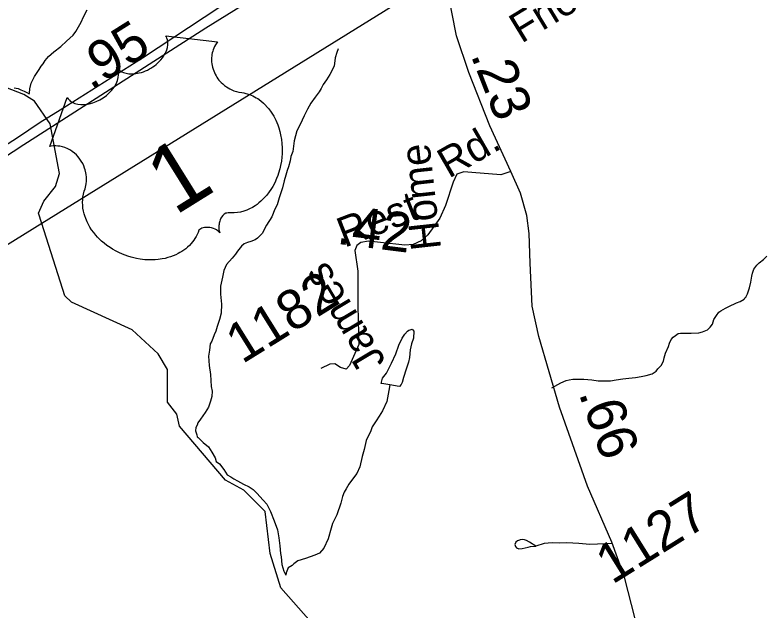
# Model space of a CAD drawing. Extents: x 2001466 to 31450019, y -30647475 to 847247.
# Drawn here: x 2018036 to 2022797, y 693861 to 697636 of the extents above; entities that cross this region are included whole.
import ezdxf

# ---------------------------------------------------------------- set-up
doc = ezdxf.new("R2010")
doc.units = 0
for name, color, linetype in [('Exist Hydrographic Creek Single Shore', 7, 'Continuous'), ('Exist Hydrographic Misc Water Feature', 7, 'Continuous'), ('Exist Road Non-System Type 51', 7, 'Continuous'), ('Exist Road Primary US Divided Attributed', 7, 'Continuous'), ('Exist Road Primary US Mileage Hundredths English Label', 7, 'Continuous'), ('Exist Road Primary US Shield CELL', 7, 'Continuous'), ('Exist Road Primary US Shield Number Label', 7, 'Continuous'), ('Exist Road Secondary Mileage Hundredths English Label', 7, 'Continuous'), ('Exist Road Secondary Type 51 Attributed', 7, 'Continuous'), ('Exist Road Secondary Type 51 Label', 7, 'Continuous'), ('Exist Road Secondary Type 51 Number Label', 7, 'Continuous'), ('Exist Utilities Electrical Transmission Line', 7, 'Continuous')]:
    doc.layers.add(name, color=color, linetype=linetype)

msp = doc.modelspace()

# ---------------------------------------------------------------- linework, layer by layer
at = {"layer": 'Exist Hydrographic Creek Single Shore'}
for points in [[(2018092.5, 697131.9), (2017834.5, 697232.3), (2017709.4, 697307), (2017359.6, 697675.1), (2017142.5, 697823.8), (2016517.5, 698089.3), (2016425.6, 698215.7), (2016475.6, 698405), (2016442.6, 698530.4), (2016308.5, 698789), (2016258.5, 699023.1), (2016208.6, 699089.7), (2016075.6, 699171.1), (2016008.5, 699254.6), (2015941.7, 699429.8), (2015608.7, 699705.6), (2015341.7, 699980.1), (2015308.7, 700079.2), (2015383.5, 700264.7), (2015624.7, 700637.1)], [(2018205.4, 696316.2), (2018184.5, 696381.9), (2018218.6, 696456.7), (2018293.4, 696550.3), (2018318.4, 696631.8), (2018259.6, 696948), (2018159.5, 697091.2), (2018092.5, 697131.9)], [(2019911.5, 693790.9), (2019719.3, 694008), (2019652.5, 694225.9), (2019619.5, 694492.3), (2019485.4, 694626.3), (2019369.3, 694691), (2019077.5, 695031.7), (2019060.5, 695107.5), (2019002.5, 695184.1), (2019002.5, 695390.8), (2018943.4, 695490.4), (2018777.5, 695641.4), (2018393.5, 695816.6), (2018351.4, 695856.9), (2018205.4, 696316.2)]]:
    msp.add_lwpolyline(points, dxfattribs=at)
at = {"layer": 'Exist Hydrographic Misc Water Feature'}
for points in [[(2018126.9, 697137.7), (2018129, 697141.7), (2018130.8, 697167.7), (2018138.8, 697203.7), (2018160.7, 697247.7), (2018188.8, 697291.7), (2018202.8, 697311.7), (2018214.7, 697327.7), (2018226.8, 697347.7), (2018248.7, 697373.8), (2018282.5, 697403.8), (2018326.6, 697435.8), (2018362.7, 697469.8), (2018404.6, 697507.8), (2018420.5, 697531.8), (2018454.6, 697589.9), (2018470.6, 697623.8), (2018492.5, 697669.9)], [(2020082.3, 697422.9), (2020074.5, 697398.8), (2020062.4, 697364.9), (2020056.5, 697312.9), (2020028.6, 697258.8), (2020008.5, 697224.9), (2019986.5, 697196.9), (2019974.6, 697170.9), (2019962.5, 697148.9), (2019936.7, 697114.9), (2019908.6, 697076.9), (2019888.5, 697038.8), (2019866.8, 696996.8), (2019840.7, 696942.8), (2019820.6, 696902.8), (2019802.8, 696838.8), (2019794.8, 696770.8), (2019782.9, 696740.8), (2019778.8, 696712.8), (2019768.8, 696674.8), (2019758.9, 696650.8), (2019750.9, 696622.8), (2019740.9, 696586.8), (2019729, 696540.8), (2019708.9, 696478.8), (2019697, 696434.8), (2019681, 696406.8), (2019663.2, 696358.7), (2019629.1, 696304.7), (2019601.2, 696252.8), (2019571.3, 696222.7), (2019557.1, 696212.7), (2019529.3, 696200.7), (2019509.2, 696194.7), (2019487.2, 696186.7), (2019469.2, 696172.7), (2019445.2, 696140.6), (2019431.2, 696120.7), (2019411.4, 696096.6), (2019375.3, 696056.6), (2019357.4, 696018.6), (2019349.4, 695976.6), (2019337.3, 695918.6), (2019337.5, 695868.6), (2019343.5, 695804.7), (2019341.4, 695748.7), (2019331.4, 695706.7), (2019315.6, 695662.7), (2019307.6, 695634.7), (2019297.6, 695610.6), (2019281.6, 695570.6), (2019271.5, 695552.6), (2019267.6, 695512.7), (2019261.7, 695474.7), (2019265.8, 695416.7), (2019273.8, 695358.7), (2019277.7, 695282.7), (2019283.8, 695254.7), (2019281.8, 695220.7), (2019273.8, 695190.6), (2019261.9, 695152.7), (2019239.7, 695118.7), (2019226, 695096.7), (2019210, 695076.7), (2019194, 695052.6), (2019189.9, 695038.6), (2019181.9, 695022.7), (2019178, 695002.7), (2019187.8, 694976.7), (2019189.9, 694964.7)], [(2018030.9, 697175.6), (2018056.8, 697169.7), (2018072.8, 697161.7), (2018094.9, 697153.7), (2018110.9, 697145.7), (2018126.9, 697137.7)], [(2020409.6, 695293.4), (2020383.5, 695297.4), (2020359.5, 695301.4), (2020353.6, 695301.4), (2020363.6, 695335.4), (2020387.6, 695367.4), (2020419.6, 695431.4), (2020447.5, 695489.4), (2020465.5, 695545.4), (2020487.5, 695589.4), (2020503.5, 695615.4), (2020521.5, 695633.4), (2020529.5, 695639.4), (2020537.3, 695641.4), (2020551.2, 695645.4), (2020561.3, 695633.5), (2020559.4, 695589.4), (2020545.5, 695553.4), (2020537.5, 695515.4), (2020533.4, 695467.5), (2020527.5, 695437.4), (2020513.5, 695393.4), (2020495.5, 695339.5), (2020487.5, 695309.4), (2020481.5, 695295.4), (2020471.5, 695283.4), (2020455.5, 695285.4), (2020421.6, 695291.4), (2020409.6, 695293.4)], [(2020409.6, 695293.4), (2020403.6, 695257.4), (2020389.7, 695187.4), (2020363.6, 695129.4), (2020341.7, 695095.4), (2020321.8, 695065.4), (2020297.8, 695027.4), (2020289.8, 695003.4), (2020259.9, 694941.3), (2020247.8, 694883.3), (2020233.8, 694839.3), (2020219.9, 694775.3), (2020200, 694731.3), (2020171.9, 694697.3), (2020150, 694665.3), (2020132.1, 694635.3), (2020120, 694613.3), (2020110, 694587.3), (2020100.1, 694543.3), (2020074.1, 694471.3), (2020046.2, 694415.2), (2020038.2, 694385.2), (2020018.3, 694319.2), (2019992.3, 694259.2), (2019964.2, 694227.3), (2019934.2, 694215.3), (2019876.2, 694193.2), (2019826.4, 694179.2), (2019802.4, 694159.1), (2019790.5, 694149.2), (2019766.3, 694135.1), (2019762.4, 694123.1), (2019752.4, 694103.1), (2019750.3, 694089.1)], [(2019189.9, 694964.7), (2019195.8, 694960.7), (2019227.8, 694928.7), (2019261.9, 694900.7), (2019282, 694866.7), (2019304.1, 694830.7), (2019310.1, 694808.7), (2019330, 694792.8), (2019358, 694756.8), (2019380, 694724.8), (2019402.1, 694710.9), (2019422, 694698.9), (2019444, 694684.8), (2019483.9, 694664.9), (2019518.2, 694646.9), (2019544, 694630.9), (2019568.2, 694606.9), (2019608.2, 694563), (2019630.1, 694539), (2019654.1, 694491.1), (2019676.1, 694433), (2019698.2, 694375), (2019706.2, 694325.1), (2019712.4, 694273.1), (2019716.3, 694225.1), (2019720.4, 694205.1), (2019724.5, 694155.1), (2019738.4, 694113.1), (2019750.3, 694089.1)]]:
    msp.add_lwpolyline(points, dxfattribs=at)
at = {"layer": 'Exist Road Non-System Type 51'}
for points in [[(2021435.4, 695274.9), (2021491.3, 695307), (2021525.3, 695320.9), (2021545.3, 695326.3), (2021567.3, 695329.8), (2021588.5, 695330.2), (2021637.3, 695329), (2021689.2, 695324.9), (2021727.3, 695319), (2021777.3, 695319), (2021807.3, 695318.9), (2021843.2, 695325), (2021883.4, 695331), (2021922.9, 695335.6), (2021965.2, 695341.1), (2022001.1, 695347), (2022033.2, 695353.1), (2022071.2, 695363.2), (2022095.2, 695381.1), (2022105.3, 695395.1), (2022127.1, 695417.2), (2022141.3, 695443.2), (2022147.1, 695465.2), (2022155.1, 695495.3), (2022172.8, 695537.3), (2022179.4, 695558.6), (2022191.1, 695581.2), (2022203.2, 695595.3), (2022217.2, 695607.2), (2022234.5, 695618.1), (2022249.1, 695621.2), (2022275.1, 695621.2), (2022299.7, 695622.1), (2022317.1, 695621.2), (2022364.6, 695624), (2022388.7, 695629.3), (2022420.8, 695642.3), (2022438.3, 695658.1), (2022451.9, 695677.9), (2022461.1, 695707.3), (2022477, 695733.3), (2022493, 695753.4), (2022505, 695763.4), (2022533.6, 695780.4), (2022555.4, 695789.2), (2022603.9, 695812.6), (2022628.1, 695822.5), (2022653, 695837.4), (2022656.5, 695844.1), (2022662.4, 695850), (2022673, 695869.2), (2022687, 695907.5), (2022694.9, 695943.5), (2022700.7, 695981.2), (2022704.9, 696001.5), (2022713.4, 696026.8), (2022732.5, 696051.8), (2022747.3, 696067.5), (2022774.9, 696087.5), (2022796.9, 696109.5)], [(2021334.2, 694272.9), (2021294, 694296.9), (2021274.1, 694307.3), (2021262, 694312.8), (2021250, 694314.8), (2021234.4, 694312.3), (2021230.1, 694310.6), (2021218.4, 694306.5), (2021206, 694296.7), (2021200.9, 694282.2), (2021204.1, 694270.7), (2021211.3, 694260.6), (2021226.4, 694255.7), (2021246.2, 694256.7), (2021266.1, 694260.9), (2021286, 694265.3), (2021300.1, 694269), (2021334.2, 694272.9)], [(2021818.8, 694289.8), (2021676.5, 694281.5), (2021606.5, 694289.3), (2021530.6, 694293.1), (2021481.3, 694291.5), (2021437.1, 694293.6), (2021386.5, 694289.4), (2021334.2, 694272.9)]]:
    msp.add_lwpolyline(points, dxfattribs=at)
at = {"layer": 'Exist Road Primary US Divided Attributed'}
for points in [[(2019927.7, 698050.8), (2019711.5, 697929.8), (2019611.8, 697868.6), (2019488.3, 697791.6), (2019234.1, 697619.4), (2018843.7, 697362.1), (2018321.8, 697033.1), (2018196.5, 696955.5), (2018051.3, 696858.8), (2017678.1, 696619), (2016354.4, 695769)], [(2016373.5, 695712.3), (2017274, 696290), (2017463.2, 696417.8), (2017697.5, 696558.6), (2018092.1, 696817.1), (2018220.2, 696897.8), (2019245.1, 697555.7), (2019599.3, 697775.8), (2019809, 697909.2), (2019890.4, 697959.1)]]:
    msp.add_lwpolyline(points, dxfattribs=at)
at = {"layer": 'Exist Road Primary US Shield CELL'}
msp.add_lwpolyline([(2018366.2, 697114), (2018372.4, 697105.3), (2018381.3, 697096), (2018386.4, 697091.5), (2018398, 697084), (2018414.1, 697076.6), (2018433.2, 697071.6), (2018452.9, 697069), (2018465.2, 697068.8), (2018485.1, 697070), (2018506.4, 697073.5), (2018528.6, 697079.8), (2018550.2, 697087.9), (2018572.7, 697098.6), (2018593.7, 697111.2), (2018615.1, 697126.8), (2018636.9, 697147), (2018646.5, 697157.1), (2018656.5, 697169.5), (2018665.3, 697181.8), (2018674, 697196.8), (2018680.3, 697210.1), (2018684.8, 697221.1), (2018689.5, 697239.4), (2018691.5, 697256.6), (2018691.4, 697265.5), (2018690.9, 697273.8), (2018687.3, 697289.8), (2018684.9, 697296.4), (2018678.3, 697309), (2018685.4, 697299.4), (2018690.4, 697293.7), (2018695.9, 697288.5), (2018702.6, 697283.6), (2018713, 697277.2), (2018723, 697272.7), (2018739.9, 697267.2), (2018749.5, 697265.3), (2018757.8, 697264.3), (2018779, 697263.3), (2018801.8, 697265.3), (2018812.6, 697266.9), (2018823.3, 697269.3), (2018836.5, 697272.8), (2018849.7, 697277.3), (2018862.2, 697282.4), (2018874.9, 697287.9), (2018887.3, 697294.4), (2018897.1, 697300.2), (2018908.9, 697307.7), (2018919.5, 697315.2), (2018929.9, 697323.5), (2018941, 697333.2), (2018949.5, 697341.6), (2018960.5, 697353.3), (2018969.7, 697364.9), (2018977.4, 697375.9), (2018986.5, 697391.5), (2018993.2, 697405.1), (2018997.2, 697416.6), (2019001.2, 697431.3), (2019003.8, 697447.4), (2019004.3, 697458.3), (2019003.1, 697468.5), (2019001.5, 697478.9), (2018998.1, 697489), (2018994.4, 697497.2), (2018990.6, 697503.9), (2019317.2, 697465.9), (2019313.3, 697460.8), (2019305.1, 697447.6), (2019299.1, 697436.2), (2019290.7, 697416.2), (2019287.8, 697406.4), (2019285.2, 697396.3), (2019283.3, 697386.2), (2019281.8, 697376.9), (2019281, 697364.2), (2019280.8, 697351.9), (2019281.2, 697338.7), (2019282.4, 697327.8), (2019286.6, 697306.1), (2019290.3, 697293), (2019294.1, 697282.3), (2019303.7, 697261.2), (2019308.8, 697251.5), (2019314.5, 697242.4), (2019321.1, 697233), (2019327.7, 697224.3), (2019335.4, 697215.6), (2019342.3, 697208.1), (2019351.5, 697199.3), (2019362.9, 697189.6), (2019375, 697180.9), (2019396.8, 697168.1), (2019421.7, 697156.8), (2019437.6, 697151.6), (2019452.4, 697148), (2019472.9, 697145), (2019484.2, 697143.1), (2019497.9, 697139.9), (2019521.4, 697132.6), (2019531.6, 697128.5), (2019542.4, 697123.6), (2019553, 697118.2), (2019563.9, 697112.1), (2019573.1, 697106.6), (2019592.4, 697092.7), (2019609.4, 697078), (2019617.9, 697070), (2019635.3, 697051.1), (2019643.4, 697041.5), (2019658.1, 697021.7), (2019673.9, 696996.4), (2019686.9, 696971.2), (2019699.9, 696940.4), (2019706.6, 696921.3), (2019713, 696898.3), (2019718, 696877.9), (2019723.5, 696846.8), (2019725.9, 696823.2), (2019727.6, 696794.9), (2019727.7, 696777.3), (2019727, 696757.9), (2019725.4, 696735), (2019722.4, 696709.9), (2019717.3, 696682.2), (2019712.4, 696661), (2019704.9, 696635.2), (2019699.8, 696620.3), (2019692.1, 696600), (2019680.3, 696574.1), (2019667.6, 696550.2), (2019656.1, 696531.1), (2019645.2, 696515.3), (2019630.4, 696495.9), (2019603.7, 696466.9), (2019593.5, 696457.2), (2019580.9, 696446.4), (2019568.6, 696437), (2019556.5, 696428.4), (2019539.5, 696417.8), (2019521.8, 696408.6), (2019504.3, 696400.9), (2019485.5, 696394), (2019464.9, 696388.4), (2019445.3, 696384.7), (2019424.4, 696382.6), (2019386.8, 696382.8), (2019376.4, 696382.1), (2019371.3, 696380.5), (2019360.5, 696374.5), (2019352, 696366.4), (2019344.4, 696356.1), (2019340.4, 696349.1), (2019335.6, 696338.8), (2019332.5, 696330), (2019329.4, 696318.3), (2019328, 696309.1), (2019326.9, 696302.1), (2019326.8, 696285.3), (2019327.6, 696278), (2019329.4, 696268.8), (2019333.6, 696256.5), (2019321.7, 696268), (2019312.1, 696274.5), (2019302.6, 696279.4), (2019293.5, 696283.2), (2019280.4, 696287.2), (2019269.5, 696289.6), (2019257.1, 696291.1), (2019245, 696290.9), (2019235.7, 696290.2), (2019227.8, 696288.6), (2019218.7, 696285.7), (2019211.9, 696282.2), (2019206.7, 696278.7), (2019200.5, 696272.6), (2019195, 696259.3), (2019189.7, 696247), (2019183.4, 696234.3), (2019175.3, 696220.3), (2019169, 696210.7), (2019161, 696200), (2019151.2, 696188.1), (2019140, 696176.3), (2019127.9, 696165), (2019117, 696155.5), (2019104.7, 696146.2), (2019093.2, 696138.5), (2019080.8, 696131), (2019068.8, 696124.8), (2019054.8, 696117.7), (2019036.8, 696109.9), (2019021.2, 696104.4), (2019004.3, 696099.3), (2018986.6, 696094.7), (2018967, 696090.9), (2018941.7, 696087.2), (2018923.5, 696085.7), (2018893.9, 696084.6), (2018857.4, 696086.4), (2018828.4, 696090), (2018806.3, 696094), (2018772.4, 696102.2), (2018751.6, 696108.4), (2018717, 696121.3), (2018693.6, 696131.6), (2018677.5, 696139.8), (2018652.7, 696153.7), (2018638.1, 696163), (2018617.8, 696177.2), (2018600.2, 696190.8), (2018584.4, 696204.2), (2018574.8, 696213.1), (2018559, 696229.3), (2018548.2, 696241), (2018534.5, 696257.7), (2018521.1, 696276), (2018509.9, 696293.5), (2018501.2, 696308.5), (2018492.2, 696326.7), (2018483.7, 696346.7), (2018477.5, 696364.5), (2018473.7, 696377.7), (2018469.8, 696394.3), (2018466.5, 696413.2), (2018464.7, 696432.1), (2018464.1, 696448.4), (2018464.8, 696466.7), (2018466.4, 696483), (2018470, 696502), (2018474.7, 696520.3), (2018480, 696535.6), (2018484.9, 696555.9), (2018486.8, 696567.4), (2018488.2, 696582.8), (2018488.5, 696596.4), (2018488.2, 696608.2), (2018486.9, 696625.1), (2018484.9, 696637.2), (2018480.8, 696655), (2018476.9, 696666.9), (2018471.2, 696681.8), (2018465.1, 696695.3), (2018456, 696711.3), (2018447.6, 696724), (2018436.5, 696738.1), (2018424.6, 696750.7), (2018413.4, 696761.2), (2018398.9, 696772.3), (2018387.4, 696779.8), (2018370.1, 696788.9), (2018352.5, 696796.4), (2018336.2, 696801.3), (2018320.5, 696804.9), (2018306.7, 696806.4), (2018293.9, 696807.2), (2018278.7, 696807), (2018264.7, 696805.6), (2018256.2, 696804.1)], close=True, dxfattribs=at)
at = {"layer": 'Exist Road Secondary Type 51 Attributed'}
for points in [[(2021174.7, 696644.6), (2021041.7, 696934), (2020909.8, 697272.1), (2020831.7, 697504.5), (2020772.6, 697806.6)], [(2021174.7, 696644.6), (2021111.9, 696624.5), (2020929.3, 696638.3), (2020877.6, 696642.5), (2020834.3, 696627.7), (2020811.1, 696577), (2020762.5, 696429.1), (2020726.6, 696349.9), (2020650.1, 696244.2), (2020607.9, 696205.2), (2020557.2, 696183), (2020504.4, 696178.7), (2020350.3, 696194.6), (2020274.3, 696204.1), (2020225.7, 696194.6), (2020200.4, 696176.6), (2020187.7, 696143.9), (2020206.7, 696014), (2020206.2, 695794.2), (2020210.4, 695616.8), (2020212, 695550.2), (2020155, 695416.1), (2020131.8, 695392.8), (2020097, 695403.4), (2020061.1, 695426.6), (2020029.4, 695424.5), (2019973.5, 695397)], [(2022059.3, 693283.3), (2021962.2, 693811.5), (2021895.7, 694075.6), (2021815.5, 694297.4), (2021661.4, 694652.3), (2021483, 695153), (2021352.1, 695600.9), (2021310.9, 695791.1), (2021298.3, 696063.6), (2021291.9, 696251.6), (2021277.1, 696365.7), (2021236, 696507.3), (2021174.7, 696644.6)]]:
    msp.add_lwpolyline(points, dxfattribs=at)
at = {"layer": 'Exist Utilities Electrical Transmission Line'}
for points in [[(2020699.4, 697861.6), (2020669.6, 697844.7), (2018205.4, 696316.2)], [(2018205.4, 696316.2), (2016567.8, 695300.4), (2016501.7, 695259.9)]]:
    msp.add_lwpolyline(points, dxfattribs=at)

# ---------------------------------------------------------------- texts
at = {"layer": 'Exist Road Primary US Mileage Hundredths English Label'}
msp.add_text('.95', height=250, rotation=32.2232, dxfattribs=at).set_placement((2018516.8, 697156))
at = {"layer": 'Exist Road Primary US Shield Number Label'}
msp.add_text('1', height=425, rotation=31.918, dxfattribs=at).set_placement((2019047.5, 696361.9))
at = {"layer": 'Exist Road Secondary Mileage Hundredths English Label'}
for s, rotation, p in [('.23', 291.3234, (2020919.4, 697382.8)), ('.42', 352.8702, (2020067.7, 696187.7)), ('.66', 289.6107, (2021603.3, 695240.5))]:
    msp.add_text(s, height=250, rotation=rotation, dxfattribs=at).set_placement(p)
at = {"layer": 'Exist Road Secondary Type 51 Label'}
for s, rotation, p in [('Friendship', 31.2728, (2021242.5, 697453.4)), ('Rd.', 29.868, (2020782.8, 696598.3)), ('Home', 96.3204, (2020734.5, 696156.1)), ('Rest', 21.1827, (2020121.9, 696160.9)), ('James', 120.806, (2020388, 695442.2))]:
    msp.add_text(s, height=190, rotation=rotation, dxfattribs=at).set_placement(p)
at = {"layer": 'Exist Road Secondary Type 51 Number Label'}
for s, p in [('1182', (2019474.9, 695423.1)), ('1127', (2021817.1, 694026.4))]:
    msp.add_text(s, height=250, rotation=31.918, dxfattribs=at).set_placement(p)

doc.saveas('drawing.dxf')
